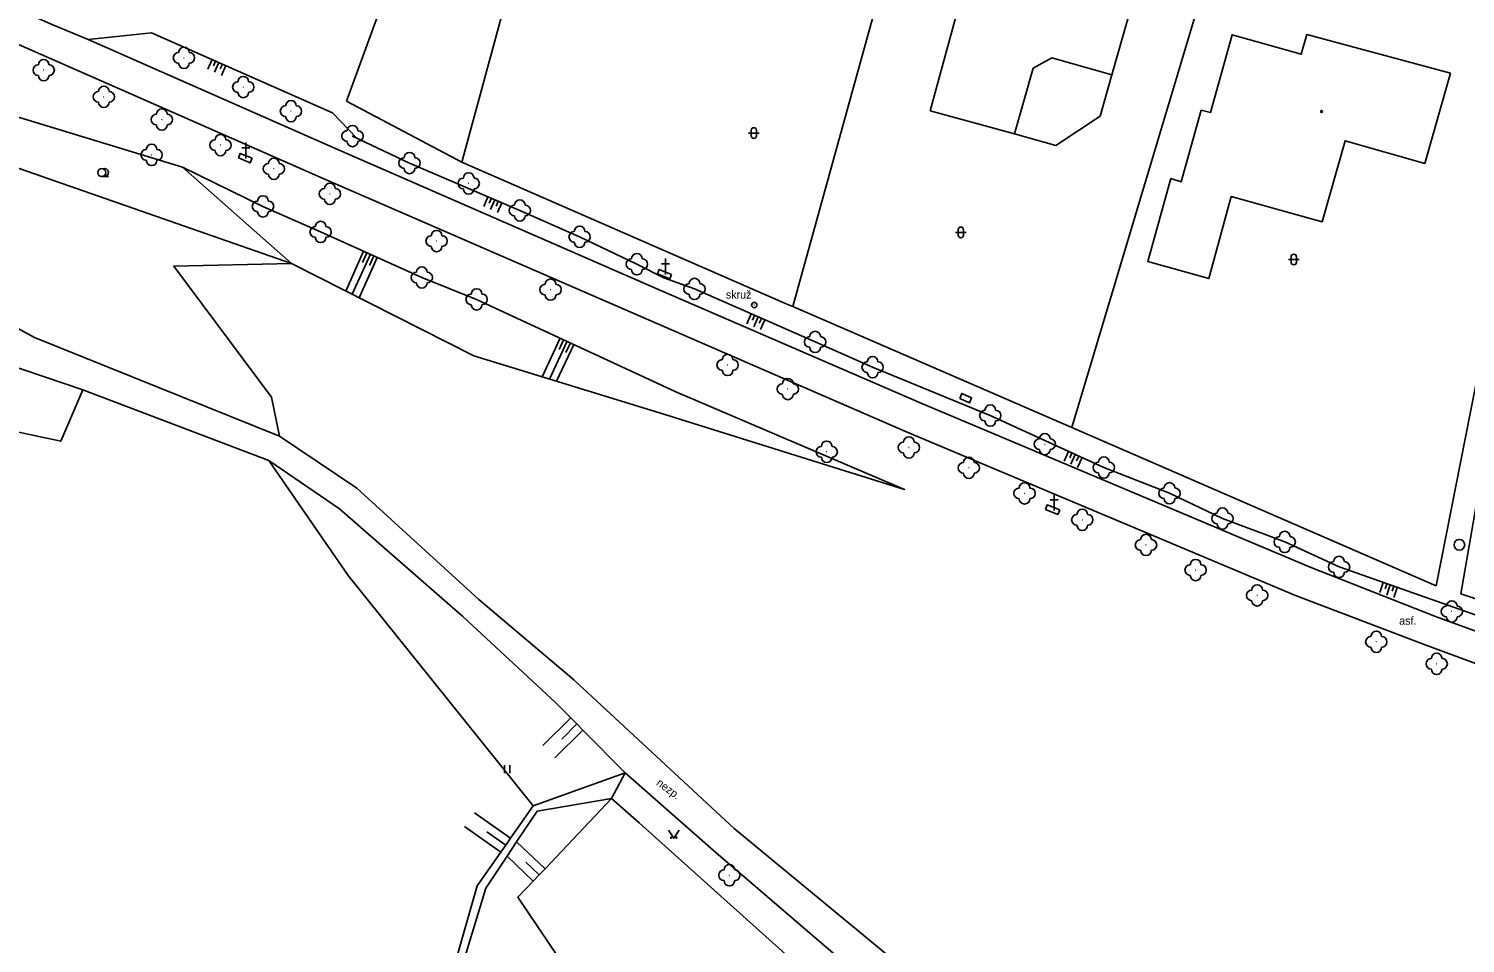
# Model space of a CAD drawing. Extents: x -737812 to -729375, y -1123000 to -1115500.
# Drawn here: x -736815.1 to -736680.4, y -1119468.1 to -1119382.4 of the extents above; entities that cross this region are included whole.
import ezdxf

# ---------------------------------------------------------------- set-up
doc = ezdxf.new("R2010")
doc.units = 0
for name, color, linetype in [('Doplněk polohopisu', 7, 'Continuous'), ('Doplňkové značky', 7, 'Continuous'), ('Hranice - ploty_ zdi', 7, 'Continuous'), ('Hranice parcel a úz_ celk', 7, 'Continuous'), ('Komunikace', 7, 'Continuous'), ('Pomocné popisy', 7, 'Continuous'), ('Povr_ zn_ inž_ sítí - el_', 7, 'Continuous'), ('Povr_ zn_ inž_ sítí - kan_', 7, 'Continuous'), ('Stavební objekty', 7, 'Continuous'), ('Výškopis', 7, 'Continuous'), ('Zeleň', 7, 'Continuous'), ('Značky druhů budov', 7, 'Continuous'), ('Značky druhů pozemků', 7, 'Continuous')]:
    doc.layers.add(name, color=color, linetype=linetype)

msp = doc.modelspace()

# ---------------------------------------------------------------- linework, layer by layer
at = {"layer": 'Doplněk polohopisu'}
for points in [[(-736809.49, -1119383.42), (-736803.56, -1119382.77)], [(-736760.47, -1119454.51), (-736759.17, -1119452.1), (-736767.79, -1119455.2), (-736769.91, -1119458.23), (-736770.37, -1119458.88), (-736770.83, -1119459.54), (-736773.04, -1119462.68), (-736776.22, -1119473.83), (-736776.1, -1119475.76), (-736776.04, -1119476.56), (-736775.99, -1119477.36), (-736775.28, -1119488.36), (-736773.62, -1119498.1), (-736767.25, -1119505.87), (-736762.86, -1119512.13), (-736755.64, -1119522.11), (-736749.47, -1119524.84), (-736744.24, -1119529.03), (-736737.44, -1119538.06)], [(-736761.02, -1119500.92), (-736766.89, -1119504.91), (-736772.55, -1119497.43), (-736774.6, -1119488.27), (-736775.31, -1119477.37), (-736775.42, -1119475.72), (-736775.54, -1119473.81), (-736772.23, -1119462.9), (-736770.25, -1119459.92), (-736769.35, -1119458.57), (-736767.44, -1119455.7), (-736760.47, -1119454.51)]]:
    msp.add_lwpolyline(points, dxfattribs=at)
at = {"layer": 'Doplňkové značky'}
for radius in [0.25, 0.0005]:
    msp.add_circle((-736747.08, -1119408.29), radius, dxfattribs=at)
at = {"layer": 'Hranice - ploty_ zdi'}
for p, q in [((-736757.86, -1119456.79), (-736760.47, -1119454.51)), ((-736743.26, -1119469.92), (-736757.86, -1119456.79))]:
    msp.add_line(p, q, dxfattribs=at)
for points in [[(-736770.35, -1119348.31), (-736785.29, -1119389.2)], [(-736785.29, -1119389.2), (-736784.23, -1119389.76)], [(-736784.23, -1119389.76), (-736774.49, -1119394.89), (-736744.08, -1119408.16), (-736743.46, -1119408.43)], [(-736795.43, -1119394.5), (-736795.26, -1119394.08), (-736794.15, -1119394.54)], [(-736795.43, -1119394.5), (-736794.32, -1119394.96), (-736794.15, -1119394.54)], [(-736743.46, -1119408.43), (-736717.31, -1119419.77), (-736683.18, -1119434.58), (-736679.49, -1119415.91), (-736675.29, -1119394.07)], [(-736673.74, -1119394.65), (-736677.5, -1119415.9), (-736680.88, -1119435.33), (-736641.2, -1119448.45)], [(-736756.16, -1119405.35), (-736755.99, -1119404.94), (-736754.83, -1119405.43)], [(-736756.16, -1119405.35), (-736755, -1119405.84), (-736754.83, -1119405.43)], [(-736719.79, -1119427.43), (-736719.62, -1119427.01), (-736718.45, -1119427.48)], [(-736719.79, -1119427.43), (-736718.62, -1119427.9), (-736718.45, -1119427.48)], [(-736760.47, -1119454.51), (-736766.69, -1119461.09), (-736767.24, -1119461.67), (-736767.79, -1119462.25), (-736769.23, -1119463.77), (-736764.41, -1119470.95), (-736765.76, -1119477.66), (-736765.92, -1119478.45), (-736766.08, -1119479.23), (-736766.95, -1119483.55), (-736764.59, -1119493.86), (-736763.05, -1119497.93), (-736761.02, -1119500.92)]]:
    msp.add_lwpolyline(points, dxfattribs=at)
at = {"layer": 'Hranice parcel a úz_ celk'}
for p, q in [((-736762.38, -1119350.39), (-736774.49, -1119394.89)), ((-736732.39, -1119368.31), (-736743.46, -1119408.43)), ((-736703.33, -1119373.02), (-736717.31, -1119419.77))]:
    msp.add_line(p, q, dxfattribs=at)
at = {"layer": 'Komunikace'}
for points in [[(-736641.14, -1119450.43), (-736646.61, -1119449.76), (-736660.58, -1119445.7), (-736683.23, -1119437.46), (-736694.97, -1119432.85), (-736731.59, -1119417.4), (-736755.76, -1119406.95), (-736786.27, -1119393.65), (-736809.49, -1119383.42), (-736812.8, -1119382.03), (-736826.24, -1119376.12), (-736842.03, -1119368.55), (-736845.54, -1119366.62), (-736849.63, -1119363.8), (-736856.78, -1119357.65), (-736861.38, -1119353.2)], [(-736854.05, -1119366.13), (-736827.43, -1119378.84), (-736805.44, -1119388.52), (-736787.49, -1119396.43), (-736756.99, -1119409.66), (-736732.76, -1119420.18), (-736696.36, -1119435.5), (-736684.46, -1119440.03), (-736661.28, -1119448.6), (-736637.7, -1119455.66), (-736632.74, -1119456.28)], [(-736858.01, -1119371.58), (-736848.93, -1119381.94), (-736841.2, -1119394.54), (-736833.97, -1119403.02), (-736824.36, -1119410.31), (-736817.29, -1119413.75), (-736810.01, -1119416.24), (-736792.57, -1119422.85), (-736785.94, -1119427.38), (-736774.39, -1119437.47), (-736765.68, -1119445.55)], [(-736838.44, -1119391.42), (-736831.43, -1119399.79), (-736821.97, -1119407.28), (-736814.52, -1119411.34), (-736791.57, -1119420.58)], [(-736730.18, -1119472.8), (-736748.98, -1119457.33), (-736763.98, -1119443.38), (-736772.89, -1119435.87), (-736784.34, -1119425.44), (-736791.57, -1119420.58)], [(-736765.68, -1119445.55), (-736764.28, -1119446.96), (-736763.71, -1119447.53), (-736763.15, -1119448.1), (-736759.17, -1119452.1), (-736750.9, -1119459.38), (-736736.19, -1119472), (-736735.58, -1119472.52), (-736734.97, -1119473.04), (-736732.19, -1119475.43)]]:
    msp.add_lwpolyline(points, dxfattribs=at)
at = {"layer": 'Povr_ zn_ inž_ sítí - el_'}
msp.add_lwpolyline([(-736727.83, -1119417.03), (-736726.91, -1119417.43), (-736726.71, -1119416.97), (-736727.63, -1119416.57)], close=True, dxfattribs=at)
at = {"layer": 'Povr_ zn_ inž_ sítí - kan_'}
msp.add_circle((-736681, -1119430.74), 0.5, dxfattribs=at)
at = {"layer": 'Stavební objekty'}
for points in [[(-736730.6, -1119390.09), (-736722.7, -1119392.25), (-736718.83, -1119393.34), (-736714.67, -1119390.59), (-736713.58, -1119386.72), (-736711.31, -1119378.82), (-736712.27, -1119377.07), (-736717.78, -1119375.54), (-736719.59, -1119376.44), (-736721.73, -1119375.86), (-736724.96, -1119370.18), (-736730.86, -1119373.47), (-736727.62, -1119379.19), (-736730.6, -1119390.09)], [(-736681.83, -1119386.55), (-736695.3, -1119382.95), (-736695.84, -1119384.79), (-736702.31, -1119382.97), (-736704.34, -1119390.24), (-736705.2, -1119390.04), (-736707.07, -1119396.74), (-736708.03, -1119396.44), (-736710.21, -1119404.19), (-736704.48, -1119405.8), (-736702.38, -1119398.13), (-736693.85, -1119400.49), (-736691.72, -1119392.89), (-736684.23, -1119395.01), (-736681.83, -1119386.55)], [(-736722.7, -1119392.25), (-736720.95, -1119386.1), (-736719.18, -1119385.14), (-736713.58, -1119386.72)]]:
    msp.add_lwpolyline(points, dxfattribs=at)
at = {"layer": 'Výškopis'}
for p, q in [((-736798.29, -1119386.2), (-736797.89, -1119385.29)), ((-736797.77, -1119385.89), (-736797.57, -1119385.43)), ((-736797.65, -1119386.48), (-736797.25, -1119385.57)), ((-736797.13, -1119386.17), (-736796.93, -1119385.71)), ((-736797.01, -1119386.77), (-736796.61, -1119385.85)), ((-736772.43, -1119399.06), (-736772.04, -1119398.14)), ((-736771.91, -1119398.74), (-736771.72, -1119398.28)), ((-736771.79, -1119399.34), (-736771.39, -1119398.42)), ((-736771.27, -1119399.02), (-736771.07, -1119398.56)), ((-736771.15, -1119399.62), (-736770.75, -1119398.7)), ((-736785.37, -1119406.97), (-736783.7, -1119403.25)), ((-736784.38, -1119402.94), (-736783.93, -1119403.14)), ((-736783.79, -1119404.3), (-736783.38, -1119403.39)), ((-736784.75, -1119407.28), (-736783.06, -1119403.53)), ((-736784.12, -1119407.6), (-736782.42, -1119403.82)), ((-736783.15, -1119404.59), (-736782.74, -1119403.68)), ((-736747.77, -1119410.03), (-736747.37, -1119409.11)), ((-736747.25, -1119409.71), (-736747.05, -1119409.25)), ((-736747.13, -1119410.31), (-736746.73, -1119409.39)), ((-736746.61, -1119409.99), (-736746.41, -1119409.53)), ((-736746.49, -1119410.59), (-736746.09, -1119409.67)), ((-736766.95, -1119415.02), (-736765.27, -1119411.38)), ((-736766.28, -1119415.22), (-736764.63, -1119411.68)), ((-736765.6, -1119415.43), (-736764, -1119411.97)), ((-736765.37, -1119412.44), (-736764.95, -1119411.53)), ((-736764.73, -1119412.73), (-736764.31, -1119411.82)), ((-736718.05, -1119422.9), (-736717.63, -1119421.99)), ((-736717.52, -1119422.59), (-736717.31, -1119422.14)), ((-736717.41, -1119423.19), (-736717, -1119422.29)), ((-736716.89, -1119422.89), (-736716.68, -1119422.43)), ((-736716.78, -1119423.49), (-736716.36, -1119422.58)), ((-736688.47, -1119435.22), (-736688.14, -1119434.28)), ((-736687.97, -1119434.87), (-736687.81, -1119434.4)), ((-736687.81, -1119435.46), (-736687.48, -1119434.51)), ((-736687.31, -1119435.1), (-736687.15, -1119434.63)), ((-736687.15, -1119435.69), (-736686.82, -1119434.75)), ((-736766.89, -1119449.56), (-736764.28, -1119446.96)), ((-736765.13, -1119448.94), (-736763.71, -1119447.53)), ((-736765.76, -1119450.7), (-736763.15, -1119448.1)), ((-736773.31, -1119455.84), (-736769.91, -1119458.23)), ((-736774.23, -1119457.15), (-736770.83, -1119459.54)), ((-736772.14, -1119457.64), (-736770.37, -1119458.88)), ((-736769.35, -1119458.57), (-736766.69, -1119461.09)), ((-736770.25, -1119459.92), (-736767.79, -1119462.25)), ((-736768.48, -1119460.49), (-736767.24, -1119461.67))]:
    msp.add_line(p, q, dxfattribs=at)
for points in [[(-736784.35, -1119392.63), (-736786.6, -1119390.29), (-736803.56, -1119382.77)], [(-736790.45, -1119404.39), (-736832.73, -1119389.64)], [(-736692.28, -1119432.82), (-736697.37, -1119430.48), (-736703.2, -1119428.28), (-736708.17, -1119425.92), (-736714.32, -1119423.51), (-736724.96, -1119418.64), (-736735.99, -1119414.1), (-736741.38, -1119411.74), (-736752.68, -1119406.78), (-736755.56, -1119405.73), (-736758.08, -1119404.46), (-736763.45, -1119401.89), (-736769.05, -1119399.43), (-736779.39, -1119394.98), (-736784.73, -1119392.45)], [(-736800.67, -1119395.37), (-736793.12, -1119399.04), (-736787.72, -1119401.44), (-736778.23, -1119405.7), (-736773.1, -1119407.75), (-736754.42, -1119416.41), (-736733, -1119425.55), (-736755.96, -1119418.38), (-736773.37, -1119413.05), (-736790.45, -1119404.39)], [(-736675.09, -1119438.88), (-736692.28, -1119432.82)]]:
    msp.add_lwpolyline(points, dxfattribs=at)
at = {"layer": 'Zeleň'}
for points in [[(-736831.96, -1119385.85), (-736800.67, -1119395.37)], [(-736861.11, -1119393.25), (-736848.18, -1119398.15), (-736841.9, -1119405.21), (-736835.9, -1119414.66), (-736826.59, -1119417.94), (-736812.07, -1119421.05), (-736810.01, -1119416.24)], [(-736791.57, -1119420.58), (-736792.32, -1119416.9), (-736801.49, -1119404.64), (-736790.45, -1119404.39), (-736800.67, -1119395.37)], [(-736792.57, -1119422.85), (-736785.15, -1119433.61), (-736767.79, -1119455.2)]]:
    msp.add_lwpolyline(points, dxfattribs=at)
for centre in [(-736800.53, -1119385.13), (-736813.67, -1119386.28), (-736794.97, -1119387.86), (-736808.04, -1119388.78), (-736802.6, -1119390.91), (-736790.5, -1119390.12), (-736784.73, -1119392.45), (-736797.1, -1119393.3), (-736803.56, -1119394.22), (-736779.39, -1119394.98), (-736792.1, -1119395.52), (-736786.85, -1119397.87), (-736773.84, -1119396.89), (-736793.12, -1119399.04), (-736769.05, -1119399.43), (-736787.72, -1119401.44), (-736763.45, -1119401.89), (-736776.85, -1119402.29), (-736758.08, -1119404.46), (-736778.23, -1119405.7), (-736766.17, -1119406.84), (-736752.68, -1119406.78), (-736773.1, -1119407.75), (-736741.38, -1119411.74), (-736749.58, -1119413.9), (-736735.99, -1119414.1), (-736743.94, -1119416.15), (-736724.96, -1119418.64), (-736740.29, -1119422.03), (-736732.59, -1119421.63), (-736719.85, -1119421.32), (-736726.97, -1119423.53), (-736714.32, -1119423.51), (-736721.75, -1119425.93), (-736708.17, -1119425.92), (-736716.34, -1119428.41), (-736703.2, -1119428.28), (-736710.37, -1119430.76), (-736697.37, -1119430.48), (-736692.28, -1119432.82), (-736705.72, -1119433.11), (-736699.95, -1119435.48), (-736681.71, -1119436.99), (-736688.79, -1119439.83), (-736683.13, -1119441.9), (-736749.41, -1119461.7)]:
    msp.add_circle(centre, 0.0005, dxfattribs=at)
for centre, start, end in [((-736800.53, -1119384.63), 0, 180), ((-736814.17, -1119386.28), 90, 270), ((-736813.67, -1119385.78), 0, 180), ((-736813.17, -1119386.28), 270, 90), ((-736801.03, -1119385.13), 90, 270), ((-736800.53, -1119385.63), 180, 360), ((-736800.03, -1119385.13), 270, 90), ((-736813.67, -1119386.78), 180, 360), ((-736794.97, -1119387.36), 0, 180), ((-736808.54, -1119388.78), 90, 270), ((-736808.04, -1119388.28), 0, 180), ((-736807.54, -1119388.78), 270, 90), ((-736795.47, -1119387.86), 90, 270), ((-736794.97, -1119388.36), 180, 360), ((-736794.47, -1119387.86), 270, 90), ((-736808.04, -1119389.28), 180, 360), ((-736802.6, -1119390.41), 0, 180), ((-736791, -1119390.12), 90, 270), ((-736790.5, -1119389.62), 0, 180), ((-736790, -1119390.12), 270, 90), ((-736803.1, -1119390.91), 90, 270), ((-736802.1, -1119390.91), 270, 90), ((-736790.5, -1119390.62), 180, 360), ((-736802.6, -1119391.41), 180, 360), ((-736797.1, -1119392.8), 0, 180), ((-736785.23, -1119392.45), 90, 270), ((-736784.73, -1119391.95), 0, 180), ((-736784.23, -1119392.45), 270, 90), ((-736804.06, -1119394.22), 90, 270), ((-736803.56, -1119393.72), 0, 180), ((-736803.06, -1119394.22), 270, 90), ((-736797.6, -1119393.3), 90, 270), ((-736797.1, -1119393.8), 180, 360), ((-736796.6, -1119393.3), 270, 90), ((-736784.73, -1119392.95), 180, 360), ((-736779.39, -1119394.48), 0, 180), ((-736803.56, -1119394.72), 180, 360), ((-736792.6, -1119395.52), 90, 270), ((-736792.1, -1119395.02), 0, 180), ((-736791.6, -1119395.52), 270, 90), ((-736779.89, -1119394.98), 90, 270), ((-736778.89, -1119394.98), 270, 90), ((-736792.1, -1119396.02), 180, 360), ((-736779.39, -1119395.48), 180, 360), ((-736774.34, -1119396.89), 90, 270), ((-736773.84, -1119396.39), 0, 180), ((-736773.34, -1119396.89), 270, 90), ((-736793.12, -1119398.54), 0, 180), ((-736787.35, -1119397.87), 90, 270), ((-736786.85, -1119397.37), 0, 180), ((-736786.35, -1119397.87), 270, 90), ((-736773.84, -1119397.39), 180, 360), ((-736793.62, -1119399.04), 90, 270), ((-736792.62, -1119399.04), 270, 90), ((-736786.85, -1119398.37), 180, 360), ((-736769.55, -1119399.43), 90, 270), ((-736769.05, -1119398.93), 0, 180), ((-736768.55, -1119399.43), 270, 90), ((-736793.12, -1119399.54), 180, 360), ((-736787.72, -1119400.94), 0, 180), ((-736769.05, -1119399.93), 180, 360), ((-736788.22, -1119401.44), 90, 270), ((-736787.72, -1119401.94), 180, 360), ((-736787.22, -1119401.44), 270, 90), ((-736777.35, -1119402.29), 90, 270), ((-736776.85, -1119401.79), 0, 180), ((-736776.35, -1119402.29), 270, 90), ((-736763.95, -1119401.89), 90, 270), ((-736763.45, -1119401.39), 0, 180), ((-736762.95, -1119401.89), 270, 90), ((-736776.85, -1119402.79), 180, 360), ((-736763.45, -1119402.39), 180, 360), ((-736778.23, -1119405.2), 0, 180), ((-736758.58, -1119404.46), 90, 270), ((-736758.08, -1119403.96), 0, 180), ((-736757.58, -1119404.46), 270, 90), ((-736778.73, -1119405.7), 90, 270), ((-736777.73, -1119405.7), 270, 90), ((-736766.17, -1119406.34), 0, 180), ((-736758.08, -1119404.96), 180, 360), ((-736752.68, -1119406.28), 0, 180), ((-736778.23, -1119406.2), 180, 360), ((-736773.6, -1119407.75), 90, 270), ((-736773.1, -1119407.25), 0, 180), ((-736772.6, -1119407.75), 270, 90), ((-736766.67, -1119406.84), 90, 270), ((-736766.17, -1119407.34), 180, 360), ((-736765.67, -1119406.84), 270, 90), ((-736753.18, -1119406.78), 90, 270), ((-736752.68, -1119407.28), 180, 360), ((-736752.18, -1119406.78), 270, 90), ((-736773.1, -1119408.25), 180, 360), ((-736741.88, -1119411.74), 90, 270), ((-736741.38, -1119411.24), 0, 180), ((-736740.88, -1119411.74), 270, 90), ((-736741.38, -1119412.24), 180, 360), ((-736750.08, -1119413.9), 90, 270), ((-736749.58, -1119413.4), 0, 180), ((-736749.08, -1119413.9), 270, 90), ((-736736.49, -1119414.1), 90, 270), ((-736735.99, -1119413.6), 0, 180), ((-736735.49, -1119414.1), 270, 90), ((-736749.58, -1119414.4), 180, 360), ((-736743.94, -1119415.65), 0, 180), ((-736735.99, -1119414.6), 180, 360), ((-736744.44, -1119416.15), 90, 270), ((-736743.94, -1119416.65), 180, 360), ((-736743.44, -1119416.15), 270, 90), ((-736725.46, -1119418.64), 90, 270), ((-736724.96, -1119418.14), 0, 180), ((-736724.46, -1119418.64), 270, 90), ((-736724.96, -1119419.14), 180, 360), ((-736732.59, -1119421.13), 0, 180), ((-736720.35, -1119421.32), 90, 270), ((-736719.85, -1119420.82), 0, 180), ((-736719.35, -1119421.32), 270, 90), ((-736740.79, -1119422.03), 90, 270), ((-736740.29, -1119421.53), 0, 180), ((-736739.79, -1119422.03), 270, 90), ((-736733.09, -1119421.63), 90, 270), ((-736732.59, -1119422.13), 180, 360), ((-736732.09, -1119421.63), 270, 90), ((-736719.85, -1119421.82), 180, 360), ((-736740.29, -1119422.53), 180, 360), ((-736727.47, -1119423.53), 90, 270), ((-736726.97, -1119423.03), 0, 180), ((-736726.47, -1119423.53), 270, 90), ((-736714.82, -1119423.51), 90, 270), ((-736714.32, -1119423.01), 0, 180), ((-736713.82, -1119423.51), 270, 90), ((-736726.97, -1119424.03), 180, 360), ((-736721.75, -1119425.43), 0, 180), ((-736714.32, -1119424.01), 180, 360), ((-736708.17, -1119425.42), 0, 180), ((-736722.25, -1119425.93), 90, 270), ((-736721.25, -1119425.93), 270, 90), ((-736708.67, -1119425.92), 90, 270), ((-736707.67, -1119425.92), 270, 90), ((-736721.75, -1119426.43), 180, 360), ((-736716.34, -1119427.91), 0, 180), ((-736708.17, -1119426.42), 180, 360), ((-736703.2, -1119427.78), 0, 180), ((-736716.84, -1119428.41), 90, 270), ((-736716.34, -1119428.91), 180, 360), ((-736715.84, -1119428.41), 270, 90), ((-736703.7, -1119428.28), 90, 270), ((-736703.2, -1119428.78), 180, 360), ((-736702.7, -1119428.28), 270, 90), ((-736710.87, -1119430.76), 90, 270), ((-736710.37, -1119430.26), 0, 180), ((-736709.87, -1119430.76), 270, 90), ((-736697.87, -1119430.48), 90, 270), ((-736697.37, -1119429.98), 0, 180), ((-736696.87, -1119430.48), 270, 90), ((-736710.37, -1119431.26), 180, 360), ((-736697.37, -1119430.98), 180, 360), ((-736706.22, -1119433.11), 90, 270), ((-736705.72, -1119432.61), 0, 180), ((-736705.22, -1119433.11), 270, 90), ((-736692.78, -1119432.82), 90, 270), ((-736692.28, -1119432.32), 0, 180), ((-736691.78, -1119432.82), 270, 90), ((-736705.72, -1119433.61), 180, 360), ((-736692.28, -1119433.32), 180, 360), ((-736700.45, -1119435.48), 90, 270), ((-736699.95, -1119434.98), 0, 180), ((-736699.45, -1119435.48), 270, 90), ((-736699.95, -1119435.98), 180, 360), ((-736682.21, -1119436.99), 90, 270), ((-736681.71, -1119436.49), 0, 180), ((-736681.21, -1119436.99), 270, 90), ((-736681.71, -1119437.49), 180, 360), ((-736689.29, -1119439.83), 90, 270), ((-736688.79, -1119439.33), 0, 180), ((-736688.29, -1119439.83), 270, 90), ((-736688.79, -1119440.33), 180, 360), ((-736683.13, -1119441.4), 0, 180), ((-736683.63, -1119441.9), 90, 270), ((-736683.13, -1119442.4), 180, 360), ((-736682.63, -1119441.9), 270, 90), ((-736749.91, -1119461.7), 90, 270), ((-736749.41, -1119461.2), 0, 180), ((-736748.91, -1119461.7), 270, 90), ((-736749.41, -1119462.2), 180, 360)]:
    msp.add_arc(centre, 0.5, start, end, dxfattribs=at)
at = {"layer": 'Značky druhů budov'}
for p, q in [((-736795.1, -1119393.55), (-736794.35, -1119393.55)), ((-736794.73, -1119394.55), (-736794.73, -1119393.05)), ((-736755.79, -1119404.41), (-736755.04, -1119404.41)), ((-736755.41, -1119405.41), (-736755.41, -1119403.91)), ((-736718.99, -1119427.54), (-736718.99, -1119426.04)), ((-736719.36, -1119426.54), (-736718.61, -1119426.54))]:
    msp.add_line(p, q, dxfattribs=at)
msp.add_circle((-736693.91, -1119390.16), 0.0875, dxfattribs=at)
at = {"layer": 'Značky druhů pozemků'}
for p, q in [((-736747.62, -1119392.17), (-736746.62, -1119392.17)), ((-736747.37, -1119392.42), (-736747.37, -1119391.92)), ((-736746.87, -1119392.42), (-736746.87, -1119391.92)), ((-736808.23, -1119396.25), (-736807.6, -1119396.25)), ((-736728.22, -1119401.48), (-736727.22, -1119401.48)), ((-736727.97, -1119401.73), (-736727.97, -1119401.23)), ((-736727.47, -1119401.73), (-736727.47, -1119401.23)), ((-736697.02, -1119404.02), (-736696.02, -1119404.02)), ((-736696.77, -1119404.27), (-736696.77, -1119403.77)), ((-736696.27, -1119404.27), (-736696.27, -1119403.77)), ((-736770.5, -1119452.14), (-736770.5, -1119451.39)), ((-736770, -1119452.14), (-736770, -1119451.39))]:
    msp.add_line(p, q, dxfattribs=at)
msp.add_lwpolyline([(-736755.13, -1119457.48), (-736754.63, -1119458.23), (-736754.13, -1119457.48)], dxfattribs=at)
for centre, radius in [((-736808.23, -1119395.87), 0.375), ((-736754.88, -1119458.18), 0.05), ((-736754.38, -1119458.18), 0.05)]:
    msp.add_circle(centre, radius, dxfattribs=at)
for centre, radius, start, end in [((-736747.12, -1119391.92), 0.25, 0, 180), ((-736747.12, -1119392.42), 0.25, 180, 360), ((-736807.98, -1119395.87), 0.375, 249.4944, 109.0474), ((-736727.72, -1119401.23), 0.25, 0, 180), ((-736727.72, -1119401.73), 0.25, 180, 360), ((-736696.52, -1119403.77), 0.25, 0, 180), ((-736696.52, -1119404.27), 0.25, 180, 360)]:
    msp.add_arc(centre, radius, start, end, dxfattribs=at)

# ---------------------------------------------------------------- texts
at = {"layer": 'Pomocné popisy'}
for s, p in [('skruž', (-736749.74, -1119407.68)), ('asf.', (-736686.64, -1119438.23))]:
    msp.add_text(s, height=0.75, dxfattribs=at).set_placement(p)
msp.add_text('nezp.', height=0.75, rotation=323.5844, dxfattribs=at).set_placement((-736756.32, -1119453.19))

doc.saveas('drawing.dxf')
